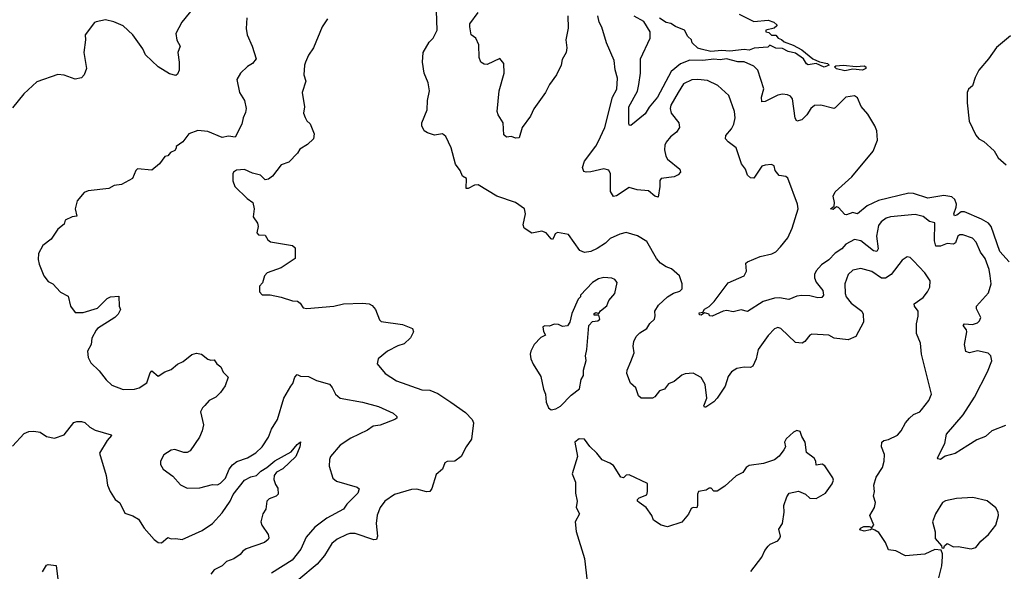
# Model space of a CAD drawing. Extents: x 2057697 to 2160550, y 827490 to 1016834.
# Tile 495 of 509: x 2124847 to 2131014, y 999395 to 1002850. Entities that reach past the tile are written whole.
import ezdxf

# ---------------------------------------------------------------- set-up
doc = ezdxf.new("R2010")
doc.units = 0

msp = doc.modelspace()

# ---------------------------------------------------------------- linework, layer by layer
at = {"layer": '0CON20XD'}
for points in [[(2125935, 1002924.2), (2125862.9, 1002835), (2125824.2, 1002764.2), (2125831.2, 1002721.2), (2125851.2, 1002685), (2125838, 1002645), (2125846.2, 1002585), (2125846.7, 1002535), (2125835, 1002510), (2125825, 1002500), (2125785, 1002512), (2125714.5, 1002554.5), (2125635, 1002629.4), (2125618.6, 1002668.6), (2125555.2, 1002755.3), (2125495, 1002812.5), (2125437, 1002837), (2125385, 1002850), (2125325, 1002836.7), (2125315, 1002832.5), (2125258, 1002755), (2125260, 1002725), (2125248.9, 1002645), (2125265.7, 1002545), (2125251.2, 1002505), (2125235, 1002486.7), (2125195, 1002478.8), (2125125, 1002503.8), (2125085, 1002506.2), (2124955, 1002461.2), (2124873.3, 1002385), (2124801.3, 1002298.7)], [(2126268.8, 1002861.2), (2126264.3, 1002795), (2126271.9, 1002755), (2126302, 1002685), (2126327.1, 1002605), (2126305, 1002576), (2126273.2, 1002556.8), (2126230, 1002515), (2126206.7, 1002475), (2126223.6, 1002393.6), (2126254, 1002345), (2126265.7, 1002295), (2126261.3, 1002268.7), (2126245.6, 1002235), (2126239.2, 1002195), (2126196.7, 1002115), (2126155, 1002120), (2126115, 1002113.3), (2126025, 1002149.5), (2125963.4, 1002156.6), (2125906.2, 1002135), (2125868, 1002085), (2125826.7, 1002055), (2125826.2, 1002045), (2125818.3, 1002031.7), (2125790.7, 1002019.3), (2125775, 1001997.5), (2125755, 1001992.5), (2125722.7, 1001947.3), (2125675, 1001908), (2125585, 1001916.7), (2125574.1, 1001905.9), (2125552.5, 1001855), (2125485, 1001817.5), (2125438.3, 1001811.7), (2125405, 1001792.5), (2125275, 1001778.8), (2125251.7, 1001768.3), (2125206.7, 1001715), (2125194, 1001665), (2125205, 1001620), (2125175, 1001616.2), (2125132.5, 1001595), (2125125, 1001570), (2125085, 1001537.5), (2125043.9, 1001476.1), (2124992.5, 1001435), (2124963.8, 1001385), (2124961.7, 1001348.3), (2124968, 1001318), (2124998.8, 1001245), (2125025, 1001210), (2125055, 1001196.7), (2125102.6, 1001142.6), (2125149.5, 1001119.5), (2125165.8, 1001055), (2125195, 1001016), (2125245, 1001015.8), (2125335, 1001043.8), (2125395, 1001103.3), (2125416.4, 1001113.6), (2125468.3, 1001118.3), (2125470, 1001055), (2125477.5, 1001035), (2125463.3, 1001005), (2125443.3, 1000985), (2125334.2, 1000915.8), (2125326.2, 1000905), (2125299.2, 1000855), (2125294, 1000815), (2125270.8, 1000775), (2125275.7, 1000735), (2125291.7, 1000701.7), (2125345, 1000651.4), (2125388, 1000595), (2125425, 1000561.2), (2125494.2, 1000534.2), (2125566.8, 1000536.8), (2125595, 1000544.4), (2125644.2, 1000575), (2125665, 1000638.8), (2125675, 1000650), (2125715, 1000617.5), (2125755, 1000644.2), (2125795, 1000660), (2125835, 1000692.9), (2125870.9, 1000709.1), (2125925, 1000754), (2125955, 1000762), (2125985, 1000755.8), (2126025, 1000723.3), (2126045, 1000717.5), (2126065, 1000720), (2126082.5, 1000695), (2126106.7, 1000675), (2126121.7, 1000641.7), (2126151.7, 1000611.7), (2126134.2, 1000555.8), (2126104.2, 1000515), (2126075, 1000485.8), (2126034.6, 1000465.4), (2126007.3, 1000432.7), (2125991.5, 1000418.5), (2125980, 1000395), (2125997.7, 1000312.3), (2125990, 1000275), (2125973.8, 1000235), (2125915, 1000150), (2125895, 1000138.8), (2125875, 1000138.8), (2125817.7, 1000157.7), (2125795, 1000153.8), (2125750, 1000125), (2125728, 1000085), (2125728.8, 1000065), (2125745, 1000034), (2125805, 999990), (2125855, 999937.5), (2125895, 999916.7), (2125975, 999918.8), (2126055, 999938), (2126085, 999936.7), (2126105, 999946.7), (2126135, 999978.8), (2126159.2, 1000035), (2126178.8, 1000061.2), (2126207.3, 1000082.7), (2126274.2, 1000105), (2126325, 1000137.1), (2126365, 1000174.4), (2126405, 1000235.6), (2126423.1, 1000285), (2126460.9, 1000345), (2126501.4, 1000478.6), (2126544.4, 1000555.6), (2126557.7, 1000572.3), (2126569.3, 1000610.7), (2126585, 1000627.5), (2126605, 1000617.5), (2126655, 1000616), (2126705, 1000590.8), (2126786.6, 1000566.6), (2126805, 1000546), (2126824.6, 1000504.6), (2126855, 1000480), (2126995, 1000454.4), (2127095, 1000426.9), (2127186.4, 1000386.4), (2127208.8, 1000365), (2127208.8, 1000355), (2127196.7, 1000345), (2127105, 1000310), (2127061.2, 1000305), (2127025, 1000280), (2126921.5, 1000228.5), (2126854.7, 1000185.3), (2126794.5, 1000115), (2126786.5, 1000095), (2126784.5, 1000054.5), (2126807.6, 999977.6), (2126830.6, 999960.6), (2126961.4, 999921.4), (2126972.5, 999912.5), (2126965, 999884.2), (2126895.8, 999815), (2126874.3, 999785), (2126771.3, 999728.7), (2126695, 999672.5), (2126641.7, 999608.3), (2126606.9, 999533.1), (2126553.3, 999465), (2126425, 999383.1)], [(2128675, 1000710), (2128695.9, 1000764.1), (2128689.2, 1000805), (2128694.2, 1000835), (2128708, 1000865), (2128731.1, 1000888.9), (2128774.3, 1000915), (2128793.3, 1000946.7), (2128821.9, 1000975), (2128827.9, 1000995), (2128824.5, 1001025.5), (2128847.9, 1001062.1), (2128905, 1001113.3), (2128942.8, 1001137.2), (2128981.1, 1001148.9), (2128995.4, 1001164.6), (2128997.1, 1001195), (2128978.8, 1001245), (2128928.8, 1001288.8), (2128895, 1001302), (2128861.2, 1001325), (2128836, 1001355), (2128775, 1001461.2), (2128717.3, 1001497.3), (2128645, 1001518), (2128605, 1001507.8), (2128545, 1001480), (2128515, 1001451.1), (2128463.3, 1001416.7), (2128425, 1001398.5), (2128385, 1001391.8), (2128354.7, 1001404.7), (2128285, 1001505.8), (2128215, 1001516.7), (2128201.1, 1001508.9), (2128192.1, 1001487.9), (2128185, 1001474.3), (2128175, 1001477.1), (2128145, 1001514.4), (2128116.6, 1001526.6), (2128055, 1001514), (2128007.5, 1001545), (2128000, 1001565), (2128015.7, 1001635), (2128008, 1001665), (2127951.2, 1001705), (2127835, 1001745.6), (2127717.5, 1001815), (2127695, 1001813.5), (2127655, 1001792.5), (2127642.7, 1001792.7), (2127645.6, 1001855.6), (2127621.2, 1001871.2), (2127606.2, 1001905), (2127575.8, 1001945), (2127548.3, 1002048.3), (2127515, 1002118.8), (2127495, 1002135.8), (2127445, 1002128), (2127401.2, 1002141.2), (2127380, 1002155), (2127366, 1002185), (2127366, 1002205), (2127400, 1002285), (2127402, 1002345), (2127413.3, 1002405), (2127406, 1002455), (2127379.4, 1002515), (2127368.9, 1002585), (2127374.3, 1002645), (2127411.3, 1002708.7), (2127437.5, 1002735), (2127462.5, 1002785), (2127457.5, 1002905)], [(2128280, 1002875), (2128282.1, 1002797.9), (2128268, 1002725), (2128274, 1002674), (2128270.6, 1002645), (2128245, 1002600), (2128237.8, 1002565), (2128208.9, 1002505), (2128165, 1002444.2), (2128141.1, 1002395), (2128067.7, 1002292.3), (2128046.2, 1002245), (2127994.3, 1002175.7), (2127975, 1002110), (2127955, 1002107.5), (2127925, 1002118.8), (2127895, 1002113.8), (2127878.3, 1002128.3), (2127876, 1002205), (2127843.1, 1002255), (2127838.1, 1002275), (2127850, 1002405), (2127880.6, 1002515), (2127879.2, 1002575), (2127855, 1002607.5), (2127775, 1002570), (2127755, 1002572), (2127734.3, 1002584.3), (2127724.5, 1002614.5), (2127721.9, 1002691.9), (2127704.1, 1002734.1), (2127673.8, 1002755), (2127665.8, 1002805), (2127666.9, 1002825), (2127717.9, 1002895)], [(2129612.2, 1001427.8), (2129656.9, 1001483.1), (2129684.6, 1001545), (2129723.5, 1001665), (2129718.1, 1001695), (2129657.6, 1001857.6), (2129645, 1001868), (2129603.3, 1001875), (2129578.8, 1001905), (2129572.5, 1001935), (2129555, 1001942.5), (2129515, 1001940), (2129495, 1001932.5), (2129445, 1001857.5), (2129425, 1001860), (2129405, 1001877.5), (2129393.3, 1001915), (2129367.1, 1001947.1), (2129335, 1002047.5), (2129284.7, 1002084.7), (2129267.9, 1002105), (2129268.9, 1002125), (2129305, 1002167.1), (2129320.4, 1002195), (2129327.9, 1002235), (2129324.5, 1002275), (2129289.4, 1002375), (2129219.1, 1002439.1), (2129155, 1002468.5), (2129095, 1002476.2), (2129056, 1002474), (2129005, 1002448.2), (2128971.8, 1002395), (2128925, 1002315.8), (2128920, 1002295), (2128927.8, 1002265), (2128975.6, 1002205), (2128979.1, 1002175), (2128961.1, 1002145), (2128923.1, 1002116.9), (2128896.5, 1002083.5), (2128888.1, 1002065), (2128885.7, 1002035), (2128894.4, 1001995), (2128905, 1001975.8), (2128980.8, 1001915), (2128985.8, 1001895), (2128971.4, 1001878.6), (2128945, 1001866.9), (2128863.8, 1001855), (2128856, 1001844), (2128856.9, 1001805), (2128845, 1001738.8), (2128825, 1001745.8), (2128785, 1001779.2), (2128715, 1001784.4), (2128665, 1001798.6), (2128585, 1001748), (2128565, 1001743.8), (2128546.9, 1001775), (2128547.3, 1001885), (2128537.8, 1001907.8), (2128505, 1001915.4), (2128425, 1001896.4), (2128394.3, 1001894.3), (2128380, 1001900), (2128372.5, 1001925), (2128383.6, 1001965), (2128455, 1002057.5), (2128469.5, 1002085), (2128512.2, 1002175), (2128560.4, 1002365), (2128586.9, 1002415), (2128590.8, 1002485), (2128576.1, 1002536.1), (2128570, 1002595), (2128521.4, 1002705), (2128493.4, 1002803.4), (2128475.6, 1002835), (2128468.9, 1002875)], [(2131045, 1001334.5), (2130985, 1001398.9), (2130931.6, 1001555), (2130914.6, 1001575), (2130871.4, 1001601.4), (2130765, 1001646.4), (2130743.4, 1001646.6), (2130716.7, 1001625), (2130702, 1001622), (2130697.5, 1001635), (2130712.9, 1001675), (2130714, 1001695), (2130704.1, 1001724.1), (2130685, 1001741.1), (2130635, 1001748.8), (2130535, 1001731.4), (2130445, 1001761.2), (2130415, 1001763.6), (2130225, 1001716.8), (2130155.8, 1001684.3), (2130095, 1001634.2), (2130085, 1001636), (2130065, 1001641.9), (2130025, 1001627.3), (2130015, 1001630.4), (2129975, 1001673.7), (2129962.8, 1001677.2), (2129942, 1001662), (2129924.3, 1001665), (2129948.3, 1001681.7), (2129950.3, 1001705), (2129942.7, 1001745), (2129955, 1001772), (2130058, 1001865), (2130192.5, 1002027.5), (2130218.8, 1002095), (2130214.6, 1002155), (2130203.8, 1002185), (2130158.3, 1002258.3), (2130116.9, 1002306.9), (2130095, 1002361.6), (2130075, 1002374), (2130021.8, 1002365), (2129955, 1002297.8), (2129945.2, 1002294.8), (2129865, 1002314.7), (2129825, 1002312), (2129802.1, 1002295), (2129776.4, 1002255), (2129745, 1002222.2), (2129715, 1002214.3), (2129704, 1002234), (2129686.3, 1002355), (2129675, 1002370.4), (2129655, 1002380.5), (2129625, 1002384.3), (2129595, 1002378.2), (2129515, 1002337.3), (2129495.9, 1002335.9), (2129493.9, 1002365), (2129507.1, 1002417.1), (2129469.4, 1002535), (2129445, 1002560), (2129385, 1002585.4), (2129345, 1002586.9), (2129273.8, 1002606.2), (2129235, 1002599.6), (2129195, 1002603.6), (2129125, 1002594.8), (2129045, 1002596.2), (2128985, 1002572.9), (2128926.9, 1002525), (2128840.8, 1002365), (2128788.5, 1002301.5), (2128765, 1002260.8), (2128675, 1002188), (2128665, 1002190), (2128661.1, 1002205), (2128661.8, 1002305), (2128716.6, 1002403.4), (2128723.9, 1002443.9), (2128734.3, 1002515.7), (2128735.7, 1002605), (2128795, 1002734), (2128796.7, 1002775), (2128755, 1002838.9), (2128695, 1002872.9)], [(2129352.5, 1002885), (2129445, 1002838.8), (2129535, 1002847.5), (2129570, 1002835), (2129588.3, 1002818.3), (2129588.3, 1002811.7), (2129571.7, 1002798.3), (2129520, 1002785), (2129520, 1002775), (2129539.5, 1002769.5), (2129555, 1002754.4), (2129582.5, 1002752.5), (2129597.5, 1002735), (2129617.3, 1002727.3), (2129635, 1002710.8), (2129691.7, 1002691.7), (2129745, 1002661.9), (2129815, 1002605.5), (2129857.3, 1002587.3), (2129906.8, 1002576.8), (2129917.5, 1002565), (2129886.4, 1002553.6), (2129835, 1002575.8), (2129785, 1002567.1), (2129774.4, 1002574.4), (2129756.2, 1002605), (2129705, 1002640.6), (2129660.7, 1002650.7), (2129625, 1002669.2), (2129582.7, 1002672.7), (2129545, 1002690), (2129531.7, 1002678.3), (2129448, 1002672), (2129415, 1002660), (2129385, 1002663.3), (2129295, 1002654.1), (2129245, 1002657.9), (2129175, 1002650.2), (2129114.7, 1002664.7), (2129095, 1002672.7), (2129058.8, 1002705), (2129053.6, 1002723.6), (2129032.5, 1002745), (2129010, 1002785), (2128955, 1002807.5), (2128925, 1002827.5), (2128895, 1002833.8), (2128855, 1002860)], [(2126774.5, 1002855.5), (2126742, 1002805), (2126686.7, 1002675), (2126655, 1002627.5), (2126636.7, 1002585), (2126630, 1002565), (2126626.7, 1002505), (2126640, 1002465), (2126616.7, 1002395), (2126631.2, 1002305), (2126623.8, 1002265), (2126635, 1002237.5), (2126645, 1002217.5), (2126667, 1002197), (2126692, 1002135), (2126686.2, 1002105), (2126650.5, 1002069.5), (2126600.5, 1002039.5), (2126586, 1002014), (2126532.3, 1001957.7), (2126485, 1001941.2), (2126430.3, 1001869.7), (2126405, 1001851.2), (2126385, 1001846.7), (2126355, 1001875.8), (2126305, 1001888), (2126255, 1001911.2), (2126205, 1001908), (2126186.2, 1001895), (2126182, 1001885), (2126181.7, 1001841.7), (2126193.8, 1001805), (2126270.7, 1001730.7), (2126307.5, 1001705), (2126316.2, 1001665), (2126310, 1001615), (2126336.2, 1001575), (2126340, 1001555), (2126332.5, 1001515), (2126341.7, 1001501.7), (2126385, 1001500), (2126400.7, 1001470.7), (2126418.3, 1001458.3), (2126556.4, 1001436.4), (2126571.7, 1001421.7), (2126572.5, 1001355), (2126485, 1001296.2), (2126396, 1001265), (2126379.2, 1001245), (2126367, 1001203), (2126348.3, 1001181.7), (2126348.8, 1001145), (2126365, 1001126.2), (2126415, 1001126.9), (2126485, 1001111.9), (2126555, 1001089.2), (2126587.5, 1001087.5), (2126603.3, 1001075), (2126622.5, 1001045), (2126645, 1001041.2), (2126815, 1001056.9), (2126875, 1001070.8), (2126995, 1001074.3), (2127035, 1001070), (2127055, 1001060), (2127075.5, 1001035.5), (2127100, 1000970), (2127110.3, 1000960.3), (2127245, 1000940), (2127306.1, 1000916.1), (2127312.5, 1000895), (2127295, 1000856.7), (2127255, 1000820.6), (2127215, 1000807.8), (2127151.2, 1000775), (2127092.5, 1000725), (2127086.7, 1000695), (2127136.7, 1000635), (2127207.8, 1000587.8), (2127365, 1000532.7), (2127415, 1000530.5), (2127465, 1000509.5), (2127547.8, 1000455), (2127639.7, 1000389.7), (2127681.2, 1000345), (2127688.8, 1000325), (2127677.3, 1000222.7), (2127643.3, 1000175), (2127611.2, 1000115), (2127572.5, 1000085), (2127525, 1000082.5), (2127510, 1000075), (2127494.4, 1000035), (2127455, 1000002), (2127427.3, 999912.7), (2127415.5, 999894.5), (2127395, 999891.9), (2127335, 999908.9), (2127301.7, 999908.3), (2127195, 999876.5), (2127133.1, 999835), (2127105.6, 999795), (2127085, 999747.5), (2127079.1, 999695), (2127087.1, 999615), (2127082.5, 999595), (2127065, 999591.8), (2126947.9, 999632.1), (2126915, 999632.5), (2126895, 999625.5), (2126835, 999596.5), (2126801.3, 999568.7), (2126755.9, 999494.1), (2126710.6, 999439.4), (2126595, 999344.2)], [(2131051.5, 1002748.5), (2130965, 1002675.4), (2130915, 1002604.5), (2130853.8, 1002535), (2130831.2, 1002488.8), (2130815, 1002435.8), (2130789.2, 1002415), (2130781.1, 1002395), (2130780.3, 1002330.3), (2130794.4, 1002215), (2130836.3, 1002126.3), (2130854.2, 1002105), (2130885, 1002087.1), (2130949.2, 1002029.2), (2130975, 1001984.4), (2131025, 1001942)], [(2130015, 1002529.6), (2129963, 1002543), (2129950, 1002555), (2129958.3, 1002561.7), (2130005, 1002564.6), (2130085, 1002557.7), (2130135, 1002561.1), (2130147.1, 1002555), (2130145.7, 1002545), (2130125, 1002534.3), (2130065, 1002541.2), (2130015, 1002529.6)], [(2131020.9, 1000309.1), (2130935, 1000274.2), (2130895, 1000240), (2130841.1, 1000218.9), (2130785, 1000182.9), (2130705, 1000132), (2130644, 1000116), (2130615, 1000096.2), (2130598.8, 1000098.8), (2130594.3, 1000105), (2130642, 1000195), (2130652, 1000255), (2130755.8, 1000374.2), (2130827.1, 1000485), (2130908.1, 1000645), (2130935, 1000712.5), (2130930, 1000745), (2130911.7, 1000761.7), (2130845, 1000775.6), (2130795, 1000764.4), (2130771.9, 1000771.9), (2130764.5, 1000815), (2130780, 1000895), (2130777.5, 1000907.5), (2130756.2, 1000935), (2130765, 1000945.5), (2130815, 1000941.1), (2130845, 1000950.8), (2130859.2, 1000965), (2130867.1, 1000985), (2130839.1, 1001039.1), (2130838.6, 1001055), (2130915, 1001140), (2130931.2, 1001195), (2130926, 1001245), (2130918.8, 1001285), (2130893.8, 1001355), (2130865.4, 1001395), (2130837.4, 1001457.4), (2130815, 1001481.4), (2130755, 1001502.9), (2130735, 1001502.9), (2130723.1, 1001495), (2130707.3, 1001452.7), (2130696.3, 1001443.7), (2130655, 1001447.7), (2130615, 1001431.2), (2130585, 1001432.5), (2130575.9, 1001465), (2130577.8, 1001577.8), (2130545, 1001586.9), (2130505, 1001618.5), (2130455, 1001630.8), (2130300, 1001615), (2130273.7, 1001606.3), (2130242.2, 1001585), (2130225, 1001561.2), (2130213.6, 1001495), (2130223.6, 1001415), (2130215, 1001398.1), (2130195, 1001403.1), (2130115, 1001465.9), (2130075, 1001473.8), (2130021.5, 1001445), (2129995.5, 1001414.5), (2129955, 1001387.6), (2129914.4, 1001345.6), (2129869.6, 1001315), (2129835, 1001277.3), (2129825.3, 1001255), (2129824.3, 1001234.3), (2129835, 1001206.7), (2129876.9, 1001155), (2129881.4, 1001125), (2129870.8, 1001109.2), (2129845, 1001107.5), (2129795, 1001120.4), (2129745, 1001122.5), (2129715, 1001118.1), (2129665, 1001098.1), (2129605, 1001107.5), (2129575, 1001105.5), (2129504, 1001085), (2129405, 1001023.1), (2129365, 1001032.9), (2129315, 1001020.8), (2129275, 1001029.2), (2129253.3, 1001025), (2129185, 1000993.3), (2129167.5, 1000995), (2129165, 1001006.7), (2129135, 1001014.2), (2129115, 1000999.4), (2129105, 1001001.1), (2129103.3, 1001015), (2129125, 1001018.8), (2129135, 1001036.5), (2129165, 1001054.3), (2129197.1, 1001085), (2129285, 1001202.5), (2129384, 1001245), (2129398, 1001275), (2129395.8, 1001324.2), (2129405.5, 1001334.5), (2129484, 1001366), (2129557.2, 1001382.8), (2129582.8, 1001397.2), (2129612.2, 1001427.8)], [(2130603.3, 999355), (2130621.7, 999428.3), (2130627.5, 999485), (2130627.5, 999505), (2130618.3, 999528.3), (2130578.3, 999531.7), (2130515, 999503.3), (2130395, 999491.2), (2130335, 999522.5), (2130288.8, 999528.8), (2130268.8, 999575), (2130227.2, 999637.2), (2130203.6, 999653.6), (2130185, 999662), (2130175.9, 999654.1), (2130135, 999645.6), (2130108.8, 999655), (2130114, 999665), (2130133.5, 999676.5), (2130166.6, 999676.6), (2130185, 999670), (2130196.4, 999685), (2130171.2, 999745), (2130200, 999795), (2130206, 999825), (2130194, 999865), (2130200.8, 999895), (2130195.8, 999935), (2130210.6, 999985), (2130250, 1000045), (2130260.8, 1000085), (2130264.2, 1000125.8), (2130244.3, 1000175), (2130247, 1000203), (2130260, 1000215), (2130288.5, 1000221.5), (2130345, 1000248), (2130368.1, 1000275), (2130394.4, 1000325), (2130420.8, 1000355), (2130445, 1000377.5), (2130483.8, 1000395), (2130495, 1000407.5), (2130540, 1000465), (2130557.1, 1000505), (2130495.7, 1000755), (2130488, 1000825), (2130463.1, 1000885), (2130464.3, 1000945.7), (2130475, 1000992.5), (2130474.1, 1001024.1), (2130452, 1001055), (2130450, 1001070), (2130505, 1001111.2), (2130533.3, 1001145), (2130546.7, 1001175), (2130548.8, 1001215), (2130516, 1001265), (2130445, 1001340.8), (2130425, 1001360), (2130405, 1001365.8), (2130375, 1001344), (2130304.8, 1001255.2), (2130268.8, 1001231.2), (2130245, 1001230.4), (2130185, 1001272), (2130115, 1001291.5), (2130065, 1001280.6), (2130035.8, 1001255), (2130014.6, 1001195.4), (2130017.5, 1001135), (2130023.9, 1001115), (2130055, 1001075.5), (2130120.8, 1001025), (2130130, 1001005), (2130131.8, 1000955), (2130083.8, 1000866.2), (2130035, 1000844.4), (2129947.5, 1000855), (2129913.8, 1000873.8), (2129808.6, 1000881.4), (2129795.6, 1000874.4), (2129765, 1000833.8), (2129747.5, 1000825), (2129705, 1000827.8), (2129615, 1000915.7), (2129595, 1000921.4), (2129575, 1000912.9), (2129535, 1000871.9), (2129471.9, 1000785), (2129458.9, 1000725), (2129439.4, 1000680.6), (2129425, 1000672.2), (2129385, 1000674.5), (2129337.5, 1000665), (2129304.5, 1000645.5), (2129284, 1000615), (2129265.8, 1000555), (2129215, 1000480), (2129195, 1000457.5), (2129145, 1000422.5), (2129135, 1000422.5), (2129131.2, 1000431.2), (2129151.2, 1000478.8), (2129140.5, 1000565), (2129115, 1000609.4), (2129065, 1000635.7), (2129015, 1000631.4), (2128995, 1000623.5), (2128947, 1000583), (2128911.5, 1000568.5), (2128885, 1000535.8), (2128855, 1000525.7), (2128825, 1000488.8), (2128809.5, 1000480.5), (2128739.3, 1000479.3), (2128723.3, 1000495), (2128705, 1000543.3), (2128672.5, 1000572.5), (2128650, 1000635), (2128652, 1000655), (2128675, 1000710)], [(2128175, 1000407.5), (2128205, 1000413.3), (2128235, 1000430), (2128301.7, 1000498.3), (2128352.7, 1000537.3), (2128364.2, 1000595.8), (2128378.3, 1000621.7), (2128378, 1000655), (2128393.8, 1000715), (2128391.2, 1000745), (2128400, 1000785), (2128412.5, 1000935), (2128435, 1000960), (2128467, 1000963), (2128480, 1000975), (2128475, 1001000), (2128445, 1001000), (2128445, 1001010), (2128455, 1001016.7), (2128475, 1001010), (2128485, 1001027.5), (2128525, 1001057.5), (2128537.7, 1001092.3), (2128573.8, 1001135), (2128590, 1001205), (2128575, 1001222.5), (2128555, 1001231.1), (2128505, 1001235.5), (2128473, 1001227), (2128435, 1001203.8), (2128360, 1001125), (2128360, 1001115), (2128345, 1001100), (2128305, 1001010), (2128292, 1000955), (2128277.7, 1000932.3), (2128247.5, 1000927.5), (2128221.7, 1000941.7), (2128195, 1000942.5), (2128165, 1000930), (2128135, 1000932.5), (2128123.6, 1000926.4), (2128126.7, 1000896.7), (2128140, 1000875), (2128110.5, 1000859.5), (2128070, 1000815), (2128047.5, 1000775), (2128043.3, 1000755), (2128047.5, 1000725), (2128062.3, 1000692.3), (2128111.2, 1000615), (2128127.5, 1000535), (2128140, 1000505), (2128143.3, 1000455), (2128158.3, 1000418.3), (2128175, 1000407.5)], [(2124801.7, 1000178.3), (2124875, 1000257.5), (2124905, 1000270), (2124935, 1000273.8), (2124975, 1000267.5), (2125015, 1000238.8), (2125065, 1000228), (2125125, 1000250), (2125185, 1000326.7), (2125205, 1000333.3), (2125235, 1000332.5), (2125255, 1000326.2), (2125287, 1000297), (2125319.2, 1000279.2), (2125420, 1000250), (2125422.5, 1000245), (2125395.5, 1000214.5), (2125347.5, 1000135), (2125388.1, 999995), (2125396.7, 999935), (2125414.3, 999894.3), (2125444.1, 999844.1), (2125473.6, 999823.6), (2125505, 999760), (2125555, 999742), (2125591.1, 999721.1), (2125625.8, 999665), (2125689.2, 999595), (2125715, 999575.7), (2125735, 999574.2), (2125775, 999606.2), (2125795, 999597.9), (2125825, 999600.9), (2125865, 999593.6), (2125990.4, 999649.6), (2126054.7, 999695.3), (2126115, 999760.9), (2126165, 999833.4), (2126184.5, 999875.5), (2126254.1, 999965.9), (2126295, 999986.2), (2126331.1, 999995), (2126357, 1000023), (2126395, 1000045.3), (2126445, 1000086.2), (2126546.4, 1000143.6), (2126585, 1000190), (2126606, 1000206), (2126600.8, 1000175), (2126575.7, 1000115), (2126495, 1000037.1), (2126455, 1000016.9), (2126440.9, 999995), (2126439.1, 999969.1), (2126448.5, 999938.5), (2126463.5, 999915), (2126465, 999877.5), (2126453.4, 999866.6), (2126410.3, 999849.7), (2126393.8, 999835), (2126387.5, 999785), (2126370, 999755), (2126356.2, 999705), (2126363.3, 999685), (2126404, 999625), (2126408, 999605), (2126403.8, 999595), (2126380, 999575), (2126265, 999535.3), (2126245, 999522.2), (2126228.7, 999501.3), (2126187.3, 999472.7), (2126142.8, 999457.2), (2126115, 999429.1), (2126064.8, 999405.2), (2126043.3, 999376.7)], [(2129426.4, 999393.6), (2129495.8, 999484.2), (2129513.3, 999525), (2129535, 999553.3), (2129547.5, 999565), (2129595, 999586.7), (2129607.7, 999602.3), (2129611.2, 999615), (2129601.7, 999658.3), (2129624, 999695), (2129634.3, 999765), (2129632.3, 999807.7), (2129651.7, 999861.7), (2129666.4, 999883.6), (2129725, 999897.5), (2129768.3, 999878.3), (2129795, 999854), (2129835, 999852), (2129893.3, 999885), (2129935, 999942.5), (2129943.8, 999965), (2129940.7, 999980.7), (2129890, 1000055), (2129873, 1000067), (2129835, 1000060), (2129832.5, 1000085), (2129823, 1000103), (2129775, 1000140), (2129767.5, 1000205), (2129745, 1000240), (2129735, 1000270), (2129715, 1000277.5), (2129693.6, 1000266.4), (2129647.5, 1000225), (2129637.5, 1000205), (2129642.5, 1000175), (2129632.5, 1000155), (2129603, 1000117), (2129575, 1000092.5), (2129505, 1000070), (2129415, 1000058), (2129396.2, 1000045), (2129375.8, 1000014.2), (2129335, 999994), (2129262.3, 999927.7), (2129215, 999896.7), (2129195, 999897.5), (2129177.5, 999915), (2129165, 999916.7), (2129147, 999903), (2129097.5, 999895), (2129091.2, 999878.8), (2129092.3, 999807.7), (2129087, 999793), (2129065, 999793.8), (2129052.3, 999787.7), (2129036.1, 999753.9), (2128995, 999702.5), (2128905, 999673.3), (2128865, 999683.3), (2128817.5, 999715), (2128806.7, 999745), (2128770, 999795), (2128726.7, 999825), (2128716.7, 999835), (2128716.7, 999845), (2128726.7, 999855), (2128773.8, 999875), (2128780, 999895), (2128780, 999945), (2128665, 1000000), (2128645, 999997.5), (2128629.3, 999980.7), (2128612.5, 999985), (2128565, 1000057.5), (2128543.3, 1000073.3), (2128495, 1000092.5), (2128462.5, 1000135), (2128417, 1000177), (2128383.6, 1000223.6), (2128350, 1000225), (2128323.8, 1000205), (2128340, 1000115), (2128306.7, 1000005), (2128327, 999953), (2128327.5, 999885), (2128337.5, 999835), (2128332.5, 999795), (2128352.5, 999755), (2128326.2, 999705), (2128331.2, 999645), (2128384, 999475), (2128401.2, 999331.2)], [(2130805.9, 999535.9), (2130835, 999544), (2130866.8, 999583.2), (2130915, 999626), (2130961.4, 999685), (2130977.5, 999745), (2130975.7, 999765.7), (2130961.7, 999791.7), (2130906.8, 999836.8), (2130817.3, 999857.3), (2130715, 999852), (2130645, 999835.8), (2130626.7, 999825), (2130582, 999755), (2130563.3, 999705), (2130581.7, 999641.7), (2130580, 999600), (2130620, 999555), (2130622.5, 999542.5), (2130635, 999540), (2130640, 999555), (2130655, 999570), (2130695, 999547.5), (2130725, 999550), (2130805.9, 999535.9)], [(2124988.8, 999391.2), (2125015, 999432.5), (2125025, 999437.5), (2125075, 999431.2), (2125085.9, 999345.9)]]:
    msp.add_lwpolyline(points, dxfattribs=at)

doc.saveas('drawing.dxf')
